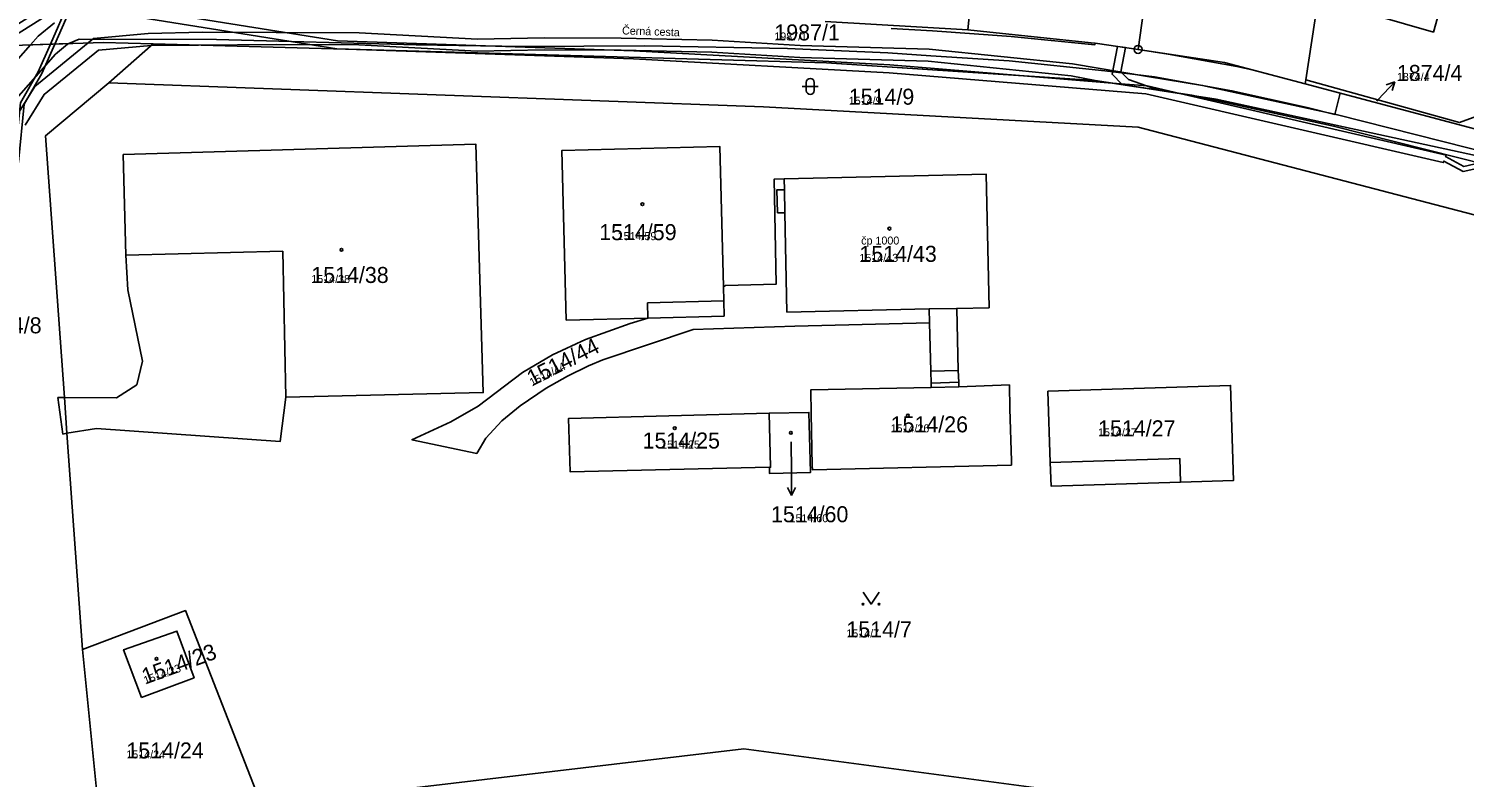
# Model space of a CAD drawing. Extents: x -763628 to -761565, y -976033 to -973833.
# Drawn here: x -763391.9 to -763212.5, y -975312.4 to -975218.9 of the extents above; entities that cross this region are included whole.
import ezdxf

# ---------------------------------------------------------------- set-up
doc = ezdxf.new("R2010")
doc.units = 0
for name, color, linetype in [('KN_cisla parcel 1000', 7, 'Continuous'), ('KN_cisla parcel 500', 7, 'Continuous'), ('KN_cisla parcel znacky', 7, 'Continuous'), ('KN_cisla popisna 500', 7, 'Continuous'), ('KN_hranice parcel', 7, 'Continuous'), ('KN_popisy', 7, 'Continuous'), ('KN_vecna bremena', 7, 'Continuous'), ('KN_vnitrni kresba parcel', 7, 'Continuous'), ('KN_znacky bodu BP', 7, 'Continuous'), ('KN_znacky budov', 7, 'Continuous'), ('KN_znacky kultur', 7, 'Continuous')]:
    doc.layers.add(name, color=color, linetype=linetype)

msp = doc.modelspace()

# ---------------------------------------------------------------- linework, layer by layer
at = {"layer": 'KN_cisla parcel znacky'}
for p, q in [((-763223.26, -975227.72), (-763221.21, -975225.53)), ((-763221.21, -975225.53), (-763222.26, -975225.92)), ((-763221.21, -975225.53), (-763221.53, -975226.6)), ((-763223.46, -975227.94), (-763223.26, -975227.72)), ((-763296.62, -975270.51), (-763296.59, -975274.21)), ((-763296.59, -975274.21), (-763296.59, -975277.21)), ((-763296.59, -975277.21), (-763297.09, -975276.21)), ((-763296.59, -975277.21), (-763296.09, -975276.21))]:
    msp.add_line(p, q, dxfattribs=at)
at = {"layer": 'KN_hranice parcel'}
for p, q in [((-763274.55, -975219.04), (-763269.87, -975172.96)), ((-763246.53, -975174.38), (-763253.28, -975221.49)), ((-763292.39, -975217.99), (-763274.55, -975219.04)), ((-763381.88, -975225.65), (-763376.33, -975220.79)), ((-763232.39, -975225.79), (-763232.31, -975225.27)), ((-763275.65, -975263.64), (-763279.12, -975263.73)), ((-763387.42, -975264.98), (-763380.92, -975265.02)), ((-763387.1, -975269.44), (-763387.42, -975264.98)), ((-763383.43, -975268.82), (-763387.1, -975269.44)), ((-763387.1, -975269.44), (-763385.16, -975296.46)), ((-763385.16, -975296.46), (-763382.9, -975319.19))]:
    msp.add_line(p, q, dxfattribs=at)
for points in [[(-763223.96, -975178), (-763229.9, -975206.96), (-763230.08, -975210.5), (-763232.31, -975225.27)], [(-763227.22, -975216.22), (-763224.07, -975204.95), (-763217, -975206.93), (-763218.12, -975211.06), (-763214.35, -975212.11), (-763216.37, -975219.31), (-763227.22, -975216.22)], [(-763274.55, -975219.04), (-763258.36, -975220.73), (-763253.28, -975221.49)], [(-763376.33, -975220.79), (-763382.58, -975220.62), (-763406.54, -975221.39)], [(-763190.52, -975240.51), (-763209.2, -975235.17), (-763243.53, -975227.68), (-763258.62, -975225.35), (-763292.21, -975223.16), (-763335.82, -975221.89), (-763376.33, -975220.79)], [(-763253.28, -975221.49), (-763242.46, -975223.12), (-763232.39, -975225.79)], [(-763381.88, -975225.65), (-763389.77, -975232.27), (-763387.42, -975264.98)], [(-763192.28, -975247.1), (-763253.27, -975231.19), (-763300.09, -975228.66), (-763381.88, -975225.65)], [(-763232.39, -975225.79), (-763208.57, -975232.13), (-763200.79, -975234.18)], [(-763232.31, -975225.27), (-763213.11, -975230.62), (-763210.49, -975229.67), (-763207.75, -975227.23)], [(-763380.92, -975265.02), (-763378.36, -975263.38), (-763377.67, -975260.41), (-763379.49, -975251.53), (-763379.76, -975247.2), (-763380.06, -975234.62), (-763336, -975233.34), (-763335.1, -975264.35), (-763359.74, -975264.91), (-763360.48, -975270.48), (-763383.43, -975268.82)], [(-763314.54, -975255.04), (-763324.72, -975255.29), (-763325.26, -975234.11), (-763305.55, -975233.6), (-763305.09, -975251.13)], [(-763275.65, -975263.64), (-763275.67, -975263.06), (-763275.75, -975261.59), (-763275.94, -975253.84), (-763271.89, -975253.75), (-763272.26, -975237.05), (-763297.49, -975237.66)], [(-763305.09, -975251.13), (-763304.81, -975250.98), (-763298.49, -975250.8), (-763298.74, -975237.69), (-763297.49, -975237.66)], [(-763297.49, -975237.66), (-763297.46, -975239.03), (-763298.41, -975239.03), (-763298.31, -975241.89), (-763297.4, -975241.91), (-763297.15, -975254.29), (-763279.38, -975253.91), (-763279.34, -975255.65)], [(-763305.09, -975251.13), (-763305.04, -975252.91), (-763304.99, -975254.8), (-763314.54, -975255.04)], [(-763279.34, -975255.65), (-763296.17, -975256.06), (-763308.85, -975256.48), (-763320.15, -975260.28), (-763321.94, -975261.03), (-763324.55, -975262.32), (-763327.21, -975263.8), (-763330.47, -975266.01), (-763332.75, -975267.88), (-763334.75, -975270.05), (-763335.9, -975271.95), (-763344, -975270.24), (-763339.14, -975268), (-763335.73, -975266.03), (-763330.19, -975261.85), (-763326.44, -975259.64), (-763322.3, -975257.71), (-763316.74, -975255.73), (-763314.54, -975255.04)], [(-763279.34, -975255.65), (-763279.17, -975261.68), (-763279.13, -975263.16), (-763279.12, -975263.73)], [(-763275.65, -975263.64), (-763269.36, -975263.4), (-763269.28, -975266.4), (-763269.11, -975272.87), (-763269.1, -975273.4), (-763293.97, -975274), (-763293.98, -975273.46), (-763294.1, -975267), (-763294.15, -975263.99), (-763279.12, -975263.73)], [(-763264.54, -975264.19), (-763264.25, -975273.07), (-763264.15, -975276.03), (-763247.99, -975275.55), (-763241.37, -975275.35), (-763241.71, -975263.46), (-763264.54, -975264.19)], [(-763299.34, -975273.69), (-763324.25, -975274.24), (-763324.42, -975267.57), (-763299.38, -975266.94)], [(-763299.38, -975266.94), (-763294.4, -975266.82), (-763294.2, -975274.32), (-763299.31, -975274.47), (-763299.34, -975273.69)], [(-763299.34, -975273.69), (-763299.18, -975273.69), (-763299.38, -975266.94)], [(-763362.74, -975315.98), (-763372.3, -975291.59), (-763385.16, -975296.46)], [(-763377.79, -975302.44), (-763371.21, -975299.97), (-763373.37, -975294.14), (-763380.03, -975296.47), (-763377.79, -975302.44)], [(-763210.7, -975321.11), (-763302.52, -975308.84), (-763362.74, -975315.98)]]:
    msp.add_lwpolyline(points, dxfattribs=at)
at = {"layer": 'KN_vecna bremena'}
for points in [[(-763406, -975226.32), (-763405.97, -975226.66), (-763405.6, -975227.25), (-763395.69, -975221.04), (-763387.57, -975215.95), (-763353.39, -975221.41), (-763335.82, -975221.89), (-763292.21, -975223.16), (-763267.58, -975224.77), (-763284.3, -975223.39), (-763316.29, -975221.68), (-763353.29, -975220.4), (-763382.81, -975215.71), (-763388.81, -975215.55), (-763397.68, -975221.11)], [(-763386.32, -975215.61), (-763386.86, -975215.6), (-763389.17, -975220.83), (-763390.69, -975224.28), (-763392.91, -975228.17), (-763393.6, -975235.08), (-763398.75, -975235.15), (-763398.74, -975235.65), (-763393.15, -975235.58), (-763392.43, -975228.33), (-763390.25, -975224.51), (-763388.62, -975220.81)], [(-763396.32, -975238.24), (-763396.35, -975237.42), (-763396.06, -975237.34), (-763396.23, -975230.77), (-763388.54, -975222.08), (-763387.05, -975220.84), (-763386.85, -975220.76), (-763391.65, -975220.91), (-763399.37, -975229.63), (-763399.22, -975234.96), (-763399.55, -975235.04), (-763399.42, -975238.36)], [(-763255.45, -975224.27), (-763254.85, -975221.25), (-763255.84, -975221.11), (-763256.53, -975224.59), (-763255.26, -975225.87), (-763250.69, -975226.57), (-763254.49, -975225.24)], [(-763256.5, -975225.68), (-763248.07, -975226.98), (-763252.15, -975226.03)]]:
    msp.add_lwpolyline(points, close=True, dxfattribs=at)
for points in [[(-763205.32, -975235.49), (-763228.51, -975229.63), (-763245.21, -975225.97), (-763252.11, -975224.85), (-763261.45, -975223.29), (-763279.39, -975221.47), (-763295.49, -975221.01), (-763306.49, -975220.33), (-763317.85, -975220.06), (-763327.46, -975220.04), (-763335.82, -975220.22), (-763350.58, -975219.43), (-763360.95, -975219.35), (-763370.17, -975219.31), (-763376.96, -975219.51), (-763383.77, -975220.12), (-763384.46, -975220.68), (-763391.1, -975226.1), (-763393.28, -975229.6)], [(-763388.67, -975218.16), (-763390.7, -975219.84), (-763391.65, -975220.91), (-763386.85, -975220.76), (-763385.56, -975220.21), (-763368.42, -975220.25), (-763343.46, -975220.91), (-763330.09, -975221.13), (-763314.95, -975221.04), (-763297.06, -975221.35), (-763284.56, -975221.91), (-763279.16, -975222.28), (-763269.38, -975222.93), (-763257.41, -975224.14), (-763251.23, -975224.92), (-763241.56, -975226.64), (-763232.15, -975228.75), (-763228.69, -975229.62), (-763228.01, -975226.95), (-763232.39, -975225.79), (-763239.04, -975224.03), (-763240.94, -975223.6), (-763249.51, -975222.06), (-763253.28, -975221.49), (-763258.64, -975220.7), (-763258.66, -975220.9), (-763269.12, -975219.85), (-763278.96, -975219.18), (-763284.11, -975218.86)], [(-763392.34, -975230.94), (-763389.96, -975227.1), (-763383.17, -975221.58), (-763376.57, -975221), (-763370.68, -975220.94), (-763360.95, -975220.85), (-763350.62, -975220.93), (-763335.84, -975221.72), (-763327.44, -975221.54), (-763317.87, -975221.56), (-763306.55, -975221.83), (-763295.55, -975222.51), (-763279.49, -975222.97), (-763261.65, -975224.77), (-763258.62, -975225.35), (-763246.57, -975227.21), (-763228.85, -975231.09), (-763205.64, -975236.95)], [(-763211.34, -975235.81), (-763212.58, -975236.09), (-763214.85, -975234.87), (-763214.78, -975234.68), (-763248.07, -975226.98), (-763256.5, -975225.68), (-763267.58, -975224.77), (-763292.21, -975223.16), (-763335.82, -975221.89), (-763353.39, -975221.41), (-763316.33, -975222.68), (-763284.36, -975224.39), (-763252.31, -975227.03), (-763215.14, -975235.62), (-763215.07, -975235.43), (-763212.66, -975236.73), (-763211.34, -975236.43)]]:
    msp.add_lwpolyline(points, dxfattribs=at)
at = {"layer": 'KN_vnitrni kresba parcel'}
for p, q in [((-763297.46, -975239.03), (-763297.4, -975241.91)), ((-763379.76, -975247.2), (-763360.15, -975246.67)), ((-763360.15, -975246.67), (-763359.74, -975264.91)), ((-763314.57, -975253.16), (-763305.04, -975252.91)), ((-763314.54, -975255.04), (-763314.57, -975253.16)), ((-763275.94, -975253.84), (-763279.38, -975253.91)), ((-763279.17, -975261.68), (-763275.75, -975261.59)), ((-763279.13, -975263.16), (-763275.67, -975263.06)), ((-763388.24, -975264.98), (-763387.42, -975264.98)), ((-763387.62, -975269.53), (-763388.24, -975264.98)), ((-763387.1, -975269.44), (-763387.62, -975269.53))]:
    msp.add_line(p, q, dxfattribs=at)
msp.add_lwpolyline([(-763264.25, -975273.07), (-763248.06, -975272.58), (-763247.99, -975275.55)], dxfattribs=at)
at = {"layer": 'KN_znacky bodu BP'}
for radius in [0.5, 0.0303]:
    msp.add_circle((-763253.28, -975221.49), radius, dxfattribs=at)
at = {"layer": 'KN_znacky budov'}
for centre in [(-763315.21, -975240.82), (-763284.35, -975243.87), (-763352.81, -975246.51), (-763282.03, -975267.23), (-763311.17, -975268.8), (-763296.65, -975269.38), (-763375.91, -975297.62)]:
    msp.add_circle(centre, 0.175, dxfattribs=at)
at = {"layer": 'KN_znacky kultur'}
for p, q in [((-763295.23, -975226.11), (-763293.23, -975226.11)), ((-763294.73, -975225.61), (-763294.73, -975226.61)), ((-763293.73, -975226.61), (-763293.73, -975225.61))]:
    msp.add_line(p, q, dxfattribs=at)
msp.add_lwpolyline([(-763287.64, -975289.28), (-763286.64, -975290.78), (-763285.64, -975289.28)], dxfattribs=at)
for centre in [(-763287.64, -975290.78), (-763285.64, -975290.78)]:
    msp.add_circle(centre, 0.1, dxfattribs=at)
for centre, start, end in [((-763294.23, -975225.61), 0, 180), ((-763294.23, -975226.61), 180, 359.9879)]:
    msp.add_arc(centre, 0.5, start, end, dxfattribs=at)

# ---------------------------------------------------------------- texts
at = {"layer": 'KN_cisla parcel 1000'}
for s, p in [('1987/1', (-763298.72, -975220.36)), ('1874/4', (-763220.94, -975225.42)), ('1514/9', (-763289.42, -975228.39)), ('1514/59', (-763320.6, -975245.31)), ('1514/43', (-763288.09, -975248.02)), ('1514/38', (-763356.57, -975250.66)), ('1514/8', (-763398.45, -975256.95)), ('1514/26', (-763284.19, -975269.32)), ('1514/27', (-763258.27, -975269.82)), ('1514/25', (-763315.18, -975271.34)), ('1514/60', (-763299.14, -975280.55)), ('1514/7', (-763289.72, -975294.94)), ('1514/24', (-763379.68, -975310.06))]:
    msp.add_text(s, height=2, dxfattribs=at).set_placement(p)
for s, rotation, p in [('1514/44', 27, (-763328.99, -975263.6)), ('1514/23', 20, (-763377.31, -975300.83))]:
    msp.add_text(s, height=2, rotation=rotation, dxfattribs=at).set_placement(p)
at = {"layer": 'KN_cisla parcel 500'}
for s, p in [('1987/1', (-763298.72, -975220.36)), ('1874/4', (-763220.94, -975225.42)), ('1514/9', (-763289.42, -975228.39)), ('1514/59', (-763318.3, -975245.31)), ('1514/43', (-763288.09, -975248.02)), ('1514/38', (-763356.57, -975250.66)), ('1514/26', (-763284.19, -975269.32)), ('1514/27', (-763258.27, -975269.82)), ('1514/25', (-763312.86, -975271.34)), ('1514/60', (-763296.82, -975280.55)), ('1514/7', (-763289.72, -975294.94)), ('1514/24', (-763379.68, -975310.06))]:
    msp.add_text(s, height=1, dxfattribs=at).set_placement(p)
for s, rotation, p in [('1514/44', 27, (-763328.99, -975263.6)), ('1514/23', 20, (-763377.31, -975300.83))]:
    msp.add_text(s, height=1, rotation=rotation, dxfattribs=at).set_placement(p)
at = {"layer": 'KN_cisla popisna 500'}
msp.add_text('čp 1000', height=1, dxfattribs=at).set_placement((-763287.87, -975245.86))
at = {"layer": 'KN_popisy'}
msp.add_text('Černá cesta', height=1, rotation=358, dxfattribs=at).set_placement((-763317.76, -975219.6))

doc.saveas('drawing.dxf')
